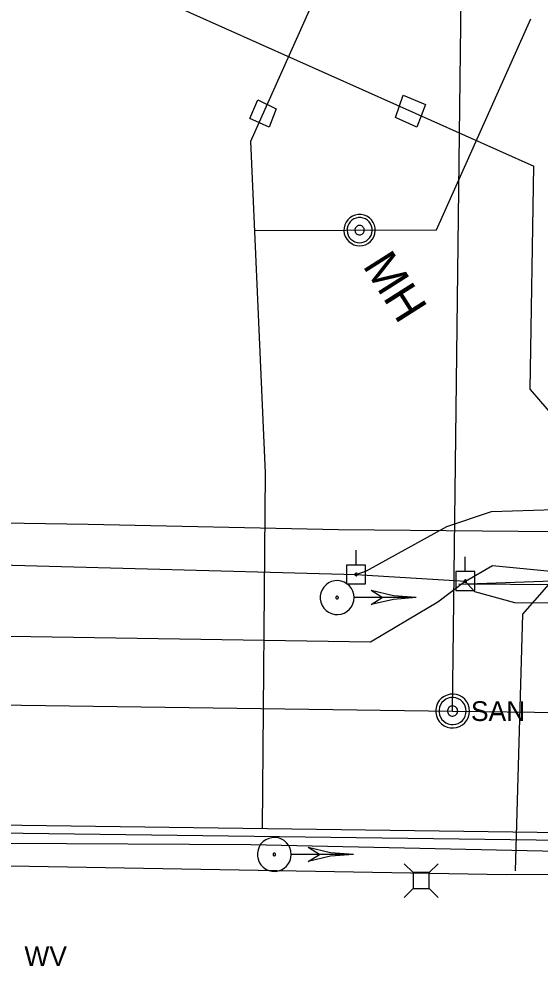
# Model space of a CAD drawing. Extents: x 596028 to 606371, y 330010 to 403088.
# Drawn here: x 604654.3 to 604755.8, y 332666.3 to 332850.6 of the extents above; entities that cross this region are included whole.
import ezdxf

# ---------------------------------------------------------------- set-up
doc = ezdxf.new("R2010")
doc.units = 0
for name, color, linetype in [('E_SIG', 7, 'Continuous'), ('E_UTL_E_UG', 7, 'Continuous'), ('E_UTL_EGuyWire', 7, 'Continuous'), ('E_UTL_EPowerPole', 7, 'Continuous'), ('E_UTL_FO_UG_MCI', 7, 'Continuous'), ('E_UTL_G_UG', 7, 'Continuous'), ('E_UTL_Overhead', 7, 'Continuous'), ('E_UTL_SAN_MH', 7, 'Continuous'), ('E_UTL_SAN_UG', 7, 'Continuous'), ('E_UTL_T', 7, 'Continuous'), ('E_UTL_T_UG', 7, 'Continuous'), ('E_UTL_TV_UG', 7, 'Continuous'), ('E_UTL_W', 7, 'Continuous'), ('E_UTL_W_MH', 7, 'Continuous'), ('E_UTL_W_UG', 7, 'Continuous')]:
    doc.layers.add(name, color=color, linetype=linetype)

msp = doc.modelspace()

# ---------------------------------------------------------------- linework, layer by layer
at = {"layer": 'E_SIG'}
for points in [[(604719.58, 332738.02), (604719.52, 332738.64), (604719.34, 332739.24), (604719.06, 332739.8), (604718.67, 332740.29), (604718.19, 332740.7), (604717.65, 332741.02), (604717.06, 332741.22), (604716.44, 332741.31), (604715.81, 332741.28), (604715.2, 332741.13), (604714.63, 332740.87), (604714.12, 332740.51), (604713.68, 332740.06), (604713.35, 332739.53), (604713.11, 332738.95), (604712.99, 332738.33), (604712.99, 332737.7), (604713.11, 332737.09), (604713.35, 332736.5), (604713.68, 332735.98), (604714.12, 332735.52), (604714.63, 332735.16), (604715.2, 332734.9), (604715.81, 332734.75), (604716.44, 332734.72), (604717.06, 332734.81), (604717.65, 332735.01), (604718.19, 332735.33), (604718.67, 332735.74), (604719.06, 332736.23), (604719.34, 332736.79), (604719.52, 332737.39), (604719.58, 332738.02)], [(604716.53, 332738.02), (604716.53, 332738.06), (604716.51, 332738.11), (604716.49, 332738.15), (604716.46, 332738.19), (604716.43, 332738.22), (604716.38, 332738.25), (604716.34, 332738.26), (604716.29, 332738.27), (604716.24, 332738.27), (604716.2, 332738.25), (604716.15, 332738.23), (604716.11, 332738.21), (604716.08, 332738.17), (604716.05, 332738.13), (604716.04, 332738.09), (604716.03, 332738.04), (604716.03, 332737.99), (604716.04, 332737.94), (604716.05, 332737.9), (604716.08, 332737.86), (604716.11, 332737.83), (604716.15, 332737.8), (604716.2, 332737.78), (604716.24, 332737.77), (604716.29, 332737.76), (604716.34, 332737.77), (604716.38, 332737.79), (604716.43, 332737.81), (604716.46, 332737.84), (604716.49, 332737.88), (604716.51, 332737.92), (604716.53, 332737.97), (604716.53, 332738.02)], [(604731.68, 332738.01), (604719.64, 332738.01)], [(604731.68, 332738.02), (604727.23, 332738.36), (604722.88, 332739.39)], [(604725.08, 332738.01), (604722.88, 332739.39)], [(604731.68, 332738.02), (604727.23, 332737.67), (604722.88, 332736.64)], [(604722.88, 332736.64), (604725.08, 332738.01)], [(604707.36, 332688.01), (604707.3, 332688.64), (604707.12, 332689.24), (604706.83, 332689.8), (604706.45, 332690.29), (604705.97, 332690.7), (604705.43, 332691.01), (604704.84, 332691.22), (604704.21, 332691.31), (604703.59, 332691.28), (604702.98, 332691.13), (604702.41, 332690.87), (604701.9, 332690.51), (604701.46, 332690.05), (604701.12, 332689.52), (604700.89, 332688.94), (604700.77, 332688.33), (604700.77, 332687.7), (604700.89, 332687.08), (604701.12, 332686.5), (604701.46, 332685.97), (604701.9, 332685.52), (604702.41, 332685.15), (604702.98, 332684.89), (604703.59, 332684.75), (604704.21, 332684.72), (604704.84, 332684.81), (604705.43, 332685.01), (604705.97, 332685.32), (604706.45, 332685.73), (604706.83, 332686.23), (604707.12, 332686.79), (604707.3, 332687.39), (604707.36, 332688.01)], [(604704.31, 332688.01), (604704.31, 332688.06), (604704.29, 332688.11), (604704.27, 332688.15), (604704.24, 332688.19), (604704.2, 332688.22), (604704.16, 332688.24), (604704.12, 332688.26), (604704.07, 332688.26), (604704.02, 332688.26), (604703.98, 332688.25), (604703.93, 332688.23), (604703.89, 332688.2), (604703.86, 332688.17), (604703.83, 332688.13), (604703.82, 332688.08), (604703.81, 332688.04), (604703.81, 332687.99), (604703.82, 332687.94), (604703.83, 332687.9), (604703.86, 332687.86), (604703.89, 332687.82), (604703.93, 332687.79), (604703.98, 332687.77), (604704.02, 332687.76), (604704.07, 332687.76), (604704.12, 332687.77), (604704.16, 332687.78), (604704.2, 332687.81), (604704.24, 332687.84), (604704.27, 332687.88), (604704.29, 332687.92), (604704.31, 332687.96), (604704.31, 332688.01)], [(604719.46, 332688.01), (604715, 332688.36), (604710.66, 332689.39)], [(604712.86, 332688.01), (604710.66, 332689.39)], [(604719.46, 332688.01), (604707.42, 332688.01)], [(604719.46, 332688.01), (604715, 332687.67), (604710.66, 332686.64)], [(604710.66, 332686.64), (604712.86, 332688.01)]]:
    msp.add_lwpolyline(points, dxfattribs=at)
at = {"layer": 'E_UTL_E_UG'}
for points in [[(604729.97, 332733.67), (604735.89, 332737.18), (604741.23, 332741.22), (604743.03, 332739.17), (604750.82, 332737.08), (604770.44, 332736.98), (604808.3, 332737.08), (604829.69, 332734.9), (604883.87, 332734.01), (604905.84, 332733.85), (604937.84, 332733.34), (604976.01, 332733.17), (605006.49, 332733.09)], [(604416.96, 332734.23), (604722.78, 332729.41), (604729.97, 332733.67)]]:
    msp.add_lwpolyline(points, dxfattribs=at)
at = {"layer": 'E_UTL_EGuyWire'}
msp.add_line((604770.31, 332740.41), (604740, 332740.64), dxfattribs=at)
at = {"layer": 'E_UTL_EPowerPole'}
for points in [[(604719.96, 332744.35), (604719.96, 332747.26)], [(604741.23, 332743.06), (604741.23, 332745.97)], [(604721.8, 332744.35), (604718.11, 332744.35)], [(604718.11, 332744.35), (604718.11, 332740.66)], [(604721.8, 332740.66), (604721.8, 332744.35)], [(604720.23, 332742.51), (604720.22, 332742.56), (604720.21, 332742.6), (604720.19, 332742.64), (604720.16, 332742.68), (604720.13, 332742.71), (604720.09, 332742.73), (604720.05, 332742.74), (604720, 332742.75), (604719.96, 332742.75), (604719.91, 332742.74), (604719.87, 332742.72), (604719.83, 332742.69), (604719.8, 332742.66), (604719.78, 332742.62), (604719.76, 332742.58), (604719.75, 332742.53), (604719.75, 332742.49), (604719.76, 332742.44), (604719.78, 332742.4), (604719.8, 332742.36), (604719.83, 332742.33), (604719.87, 332742.3), (604719.91, 332742.29), (604719.96, 332742.27), (604720, 332742.27), (604720.05, 332742.28), (604720.09, 332742.29), (604720.13, 332742.32), (604720.16, 332742.35), (604720.19, 332742.38), (604720.21, 332742.42), (604720.22, 332742.47), (604720.23, 332742.51)], [(604743.07, 332743.06), (604739.39, 332743.06)], [(604739.39, 332743.06), (604739.39, 332739.37)], [(604743.07, 332739.37), (604743.07, 332743.06)], [(604718.11, 332740.66), (604721.8, 332740.66)], [(604741.5, 332741.22), (604741.5, 332741.26), (604741.48, 332741.31), (604741.46, 332741.35), (604741.43, 332741.38), (604741.4, 332741.41), (604741.36, 332741.43), (604741.32, 332741.45), (604741.27, 332741.46), (604741.23, 332741.45), (604741.18, 332741.44), (604741.14, 332741.42), (604741.11, 332741.4), (604741.07, 332741.37), (604741.05, 332741.33), (604741.03, 332741.29), (604741.02, 332741.24), (604741.02, 332741.2), (604741.03, 332741.15), (604741.05, 332741.11), (604741.07, 332741.07), (604741.11, 332741.04), (604741.14, 332741.01), (604741.18, 332740.99), (604741.23, 332740.98), (604741.27, 332740.98), (604741.32, 332740.99), (604741.36, 332741), (604741.4, 332741.02), (604741.43, 332741.05), (604741.46, 332741.09), (604741.48, 332741.13), (604741.5, 332741.17), (604741.5, 332741.22)], [(604739.39, 332739.37), (604743.07, 332739.37)]]:
    msp.add_lwpolyline(points, dxfattribs=at)
at = {"layer": 'E_UTL_FO_UG_MCI'}
msp.add_lwpolyline([(604741.26, 332741.22), (604746.54, 332744.23), (604787.24, 332740.3), (604825.96, 332739.78)], dxfattribs=at)
at = {"layer": 'E_UTL_G_UG'}
for p, q in [((604453.34, 332696.36), (605095.21, 332687.86)), ((604453.32, 332694.86), (605095.19, 332686.36))]:
    msp.add_line(p, q, dxfattribs=at)
for points in [[(604751.01, 332684.83), (604752.42, 332734.8), (604773.9, 332759.22)], [(604515.1, 332688.18), (604749.17, 332684.11), (604776.51, 332684.21)]]:
    msp.add_lwpolyline(points, dxfattribs=at)
at = {"layer": 'E_UTL_Overhead'}
msp.add_line((604740, 332740.64), (604834.23, 332743.9), dxfattribs=at)
msp.add_lwpolyline([(604303.82, 332747.1), (604303.82, 332750.1), (604395.83, 332752.41), (604557.99, 332749.19), (604648.21, 332744.48), (604719.99, 332742.51), (604741.26, 332741.22)], dxfattribs=at)
at = {"layer": 'E_UTL_SAN_MH'}
for points in [[(604742.07, 332715.93), (604742.01, 332716.56), (604741.83, 332717.16), (604741.54, 332717.72), (604741.16, 332718.21), (604740.68, 332718.62), (604740.14, 332718.93), (604739.55, 332719.14), (604738.92, 332719.23), (604738.3, 332719.2), (604737.69, 332719.05), (604737.12, 332718.79), (604736.61, 332718.43), (604736.17, 332717.97), (604735.83, 332717.44), (604735.6, 332716.86), (604735.48, 332716.25), (604735.48, 332715.62), (604735.6, 332715), (604735.83, 332714.42), (604736.17, 332713.89), (604736.61, 332713.44), (604737.12, 332713.07), (604737.69, 332712.81), (604738.3, 332712.67), (604738.92, 332712.64), (604739.55, 332712.72), (604740.14, 332712.93), (604740.68, 332713.24), (604741.16, 332713.65), (604741.54, 332714.15), (604741.83, 332714.71), (604742.01, 332715.31), (604742.07, 332715.93)], [(604741.41, 332715.93), (604741.36, 332716.43), (604741.22, 332716.91), (604740.99, 332717.36), (604740.68, 332717.75), (604740.3, 332718.08), (604739.86, 332718.33), (604739.39, 332718.5), (604738.89, 332718.57), (604738.39, 332718.54), (604737.9, 332718.43), (604737.45, 332718.22), (604737.04, 332717.93), (604736.69, 332717.56), (604736.42, 332717.14), (604736.23, 332716.68), (604736.14, 332716.18), (604736.14, 332715.68), (604736.23, 332715.19), (604736.42, 332714.72), (604736.69, 332714.3), (604737.04, 332713.94), (604737.45, 332713.65), (604737.9, 332713.44), (604738.39, 332713.32), (604738.89, 332713.29), (604739.39, 332713.37), (604739.86, 332713.53), (604740.3, 332713.78), (604740.68, 332714.11), (604740.99, 332714.5), (604741.22, 332714.95), (604741.36, 332715.43), (604741.41, 332715.93)], [(604739.76, 332715.93), (604739.74, 332716.12), (604739.69, 332716.3), (604739.6, 332716.47), (604739.48, 332716.62), (604739.34, 332716.74), (604739.18, 332716.83), (604739, 332716.89), (604738.81, 332716.92), (604738.63, 332716.91), (604738.44, 332716.87), (604738.27, 332716.79), (604738.12, 332716.68), (604737.99, 332716.54), (604737.89, 332716.39), (604737.82, 332716.21), (604737.78, 332716.03), (604737.78, 332715.84), (604737.82, 332715.65), (604737.89, 332715.48), (604737.99, 332715.32), (604738.12, 332715.18), (604738.27, 332715.07), (604738.44, 332715), (604738.63, 332714.95), (604738.81, 332714.94), (604739, 332714.97), (604739.18, 332715.03), (604739.34, 332715.13), (604739.48, 332715.25), (604739.6, 332715.4), (604739.69, 332715.56), (604739.74, 332715.74), (604739.76, 332715.93)]]:
    msp.add_lwpolyline(points, dxfattribs=at)
at = {"layer": 'E_UTL_SAN_UG'}
for p, q in [((604738.77, 332715.93), (604741.92, 332983.28)), ((604426.3, 332720.08), (604738.77, 332715.93)), ((604738.77, 332715.93), (604982.83, 332712.71))]:
    msp.add_line(p, q, dxfattribs=at)
at = {"layer": 'E_UTL_T'}
for points in [[(604731.09, 332684.47), (604729.34, 332686.22)], [(604734.19, 332684.47), (604731.09, 332684.47)], [(604731.09, 332684.47), (604731.09, 332681.37)], [(604734.19, 332684.47), (604735.94, 332686.22)], [(604734.19, 332681.37), (604734.19, 332684.47)], [(604731.09, 332681.37), (604729.34, 332679.62)], [(604731.09, 332681.37), (604734.19, 332681.37)], [(604734.19, 332681.37), (604735.94, 332679.62)]]:
    msp.add_lwpolyline(points, dxfattribs=at)
at = {"layer": 'E_UTL_T_UG'}
msp.add_lwpolyline([(604626.24, 332752.96), (604667.79, 332752.28), (604716.52, 332751.29), (604772.47, 332750.78), (604802.28, 332745.13), (604821.11, 332741.83), (604839.24, 332737.01), (604851.39, 332734.26), (604870.7, 332730.27), (604882.93, 332728.13), (604900.25, 332727.49), (604950.98, 332727.08), (604995.39, 332726.29), (605022.19, 332726.03), (605084.56, 332725.74), (605114.2, 332728.34), (605148.01, 332733.35)], dxfattribs=at)
at = {"layer": 'E_UTL_TV_UG'}
msp.add_lwpolyline([(604719.99, 332742.51), (604722.02, 332743.2), (604737.64, 332751.88), (604746.32, 332754.74), (604758.63, 332755.19), (604777.9, 332753.87), (604804.51, 332750.48), (604825.34, 332746.4), (604832.2, 332741.86), (604839.54, 332740.05), (604839.79, 332740.1), (604863.7, 332738.45), (604885.99, 332737.63), (604916.23, 332736.12)], dxfattribs=at)
at = {"layer": 'E_UTL_W_MH'}
for points in [[(604729.14, 332835.84), (604733.5, 332834.01), (604731.77, 332829.6), (604727.62, 332831.44)], [(604700.87, 332834.88), (604704.41, 332833.12), (604703.06, 332829.55), (604699.27, 332831.3)]]:
    msp.add_lwpolyline(points, close=True, dxfattribs=at)
for points in [[(604722.29, 332806.96), (604722.75, 332807.32), (604723.14, 332807.75), (604723.43, 332808.25), (604723.62, 332808.8), (604723.71, 332809.38), (604723.68, 332809.96), (604723.55, 332810.52), (604723.31, 332811.05), (604722.98, 332811.53), (604722.56, 332811.93), (604722.07, 332812.25), (604721.54, 332812.47), (604720.97, 332812.58), (604720.38, 332812.58), (604719.81, 332812.48), (604719.27, 332812.26), (604718.78, 332811.95), (604718.36, 332811.55), (604718.02, 332811.08), (604717.78, 332810.56), (604717.64, 332809.99), (604717.6, 332809.41), (604717.68, 332808.84), (604717.87, 332808.29), (604718.16, 332807.78), (604718.54, 332807.34), (604718.99, 332806.98), (604719.51, 332806.71), (604720.06, 332806.54), (604720.64, 332806.48), (604721.22, 332806.54), (604721.78, 332806.7), (604722.29, 332806.96)], [(604721.97, 332807.48), (604722.33, 332807.76), (604722.64, 332808.11), (604722.88, 332808.51), (604723.03, 332808.95), (604723.1, 332809.41), (604723.08, 332809.87), (604722.97, 332810.33), (604722.78, 332810.75), (604722.51, 332811.13), (604722.18, 332811.45), (604721.79, 332811.71), (604721.36, 332811.88), (604720.9, 332811.97), (604720.44, 332811.97), (604719.98, 332811.89), (604719.55, 332811.72), (604719.16, 332811.47), (604718.82, 332811.15), (604718.55, 332810.77), (604718.35, 332810.35), (604718.24, 332809.9), (604718.22, 332809.44), (604718.28, 332808.98), (604718.43, 332808.54), (604718.66, 332808.13), (604718.96, 332807.78), (604719.32, 332807.49), (604719.74, 332807.28), (604720.18, 332807.14), (604720.64, 332807.09), (604721.11, 332807.14), (604721.55, 332807.26), (604721.97, 332807.48)], [(604721.15, 332808.77), (604721.29, 332808.87), (604721.4, 332809), (604721.49, 332809.15), (604721.55, 332809.32), (604721.57, 332809.49), (604721.57, 332809.66), (604721.53, 332809.83), (604721.45, 332809.99), (604721.35, 332810.14), (604721.23, 332810.26), (604721.08, 332810.35), (604720.92, 332810.42), (604720.75, 332810.45), (604720.58, 332810.45), (604720.4, 332810.42), (604720.24, 332810.36), (604720.1, 332810.26), (604719.97, 332810.14), (604719.87, 332810), (604719.79, 332809.84), (604719.75, 332809.67), (604719.74, 332809.5), (604719.77, 332809.33), (604719.82, 332809.16), (604719.91, 332809.01), (604720.02, 332808.88), (604720.16, 332808.77), (604720.31, 332808.69), (604720.48, 332808.64), (604720.65, 332808.62), (604720.83, 332808.64), (604720.99, 332808.69), (604721.15, 332808.77)]]:
    msp.add_lwpolyline(points, dxfattribs=at)
at = {"layer": 'E_UTL_W_UG'}
for p, q in [((604699.5, 332826.87), (604717.45, 332867)), ((604662.86, 332863.01), (604754.6, 332821.96)), ((604735.63, 332809.59), (604753.99, 332850.65)), ((604702.32, 332762.28), (604699.5, 332826.87)), ((604753.86, 332778.54), (604754.6, 332821.96)), ((604700.26, 332809.47), (604735.63, 332809.59)), ((604701.76, 332693.13), (604702.32, 332762.28))]:
    msp.add_line(p, q, dxfattribs=at)
for points in [[(604753.86, 332778.54), (604834.37, 332685.14), (604847.57, 332682.96), (604869.92, 332684.91), (604879.8, 332686.08), (604902.06, 332691.47), (604979.47, 332683.9), (605167.57, 332681.44), (605290.47, 332683.62), (605413.37, 332685.79)], [(604557.89, 332691.73), (604602.99, 332690.99), (604651.65, 332690.22), (604699.51, 332689.92), (604777.25, 332688.26)]]:
    msp.add_lwpolyline(points, dxfattribs=at)

# ---------------------------------------------------------------- texts
at = {"layer": 'E_UTL_SAN_MH'}
msp.add_text('SAN', height=3.849, dxfattribs=at).set_placement((604742.33, 332713.99))
at = {"layer": 'E_UTL_W'}
msp.add_text('WV', height=3.85, dxfattribs=at).set_placement((604655.4, 332666.29))
at = {"layer": 'E_UTL_W_MH'}
msp.add_text('MH', height=6.6, rotation=302.3928, dxfattribs=at).set_placement((604721.14, 332802.61))

doc.saveas('drawing.dxf')
